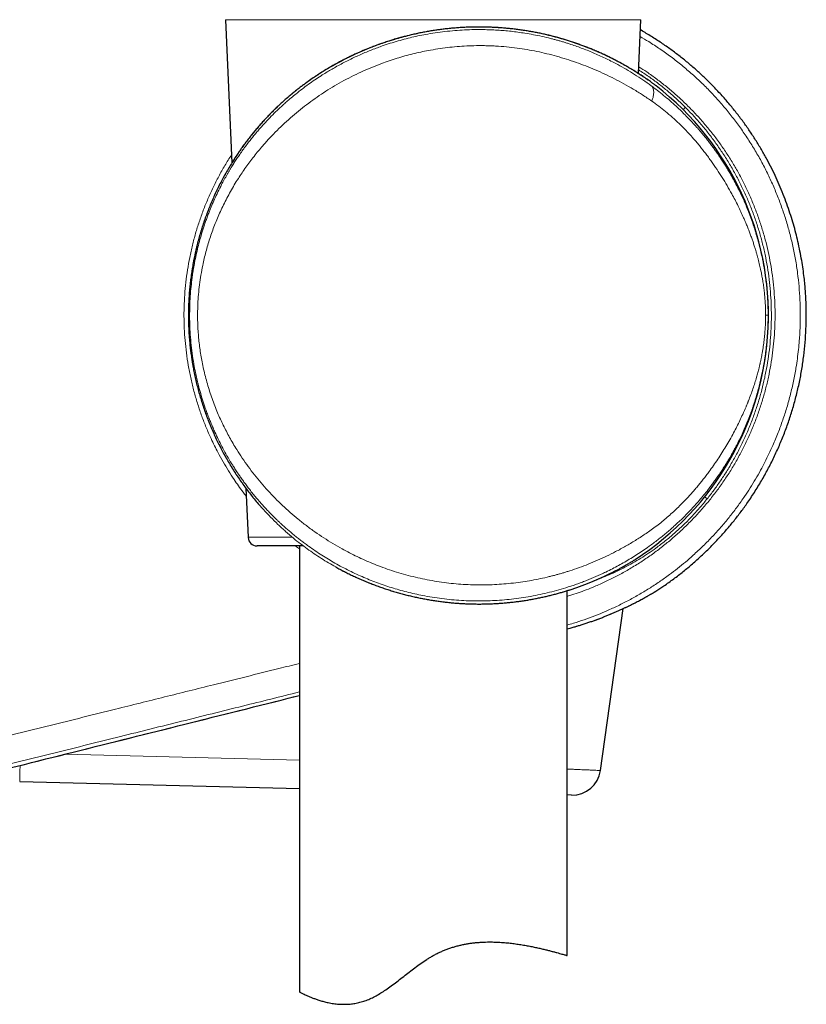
# Model space of a CAD drawing. Header units: millimetres. Extents: x 8 to 830, y 12 to 1725.
# Tile 317 of 329: x 753 to 797, y 1343 to 1398. Entities that reach past the tile are written whole.
import ezdxf

# ---------------------------------------------------------------- set-up
doc = ezdxf.new("R2010")
doc.units = ezdxf.units.MM

msp = doc.modelspace()

# ---------------------------------------------------------------- linework, layer by layer
at = {"color": 7, "linetype": 'Continuous', "lineweight": 30}
for p, q in [((764.902, 1397.946), (765.249, 1389.924)), ((788.026, 1394.929), (788.157, 1397.946)), ((769.405, 1394.402), (769.399, 1394.398)), ((765.335, 1390.061), (765.335, 1390.061)), ((762.817, 1381.387), (762.817, 1381.387)), ((766.04, 1371.692), (766.159, 1368.946)), ((769.246, 1368.467), (766.658, 1368.467)), ((769.029, 1368.467), (769.029, 1343.482)), ((771.071, 1367.284), (771.075, 1367.282)), ((784.029, 1345.518), (784.029, 1365.958)), ((785.9, 1355.883), (787.166, 1364.952)), ((753.364, 1355.273), (769.029, 1354.884)), ((784.276, 1354.505), (784.029, 1354.511))]:
    msp.add_line(p, q, dxfattribs=at)
at = {"color": 8, "linetype": 'Continuous', "lineweight": 0}
for p, q in [((788.157, 1397.946), (764.902, 1397.946)), ((767.014, 1370.507), (767.013, 1370.507)), ((766.159, 1368.946), (768.641, 1368.946)), ((769.029, 1356.47), (755.898, 1356.797))]:
    msp.add_line(p, q, dxfattribs=at)
at = {"color": 7, "linetype": 'Continuous', "lineweight": 30}
for centre, radius, start, end in [((779.029, 1381.387), 16.275, 302.8221, 52.1718), ((766.658, 1368.967), 0.5, 182.4813, 270), ((788.729, 1366.345), 0.5, 301.4731, 302.8446), ((784.316, 1356.105), 1.6, 268.5769, 352.0494)]:
    msp.add_arc(centre, radius, start, end, dxfattribs=at)
at = {"color": 8, "linetype": 'Continuous', "lineweight": 0}
for centre, radius, start, end in [((795.336, 1388.392), 6.594, 135.2389, 136.818), ((795.996, 1376.217), 6.566, 229.5573, 231.1418), ((933.188, 1351.518), 179.864, 178.51863, 178.80371)]:
    msp.add_arc(centre, radius, start, end, dxfattribs=at)
for points, knots in [([(795.287, 1381.387), (795.287, 1381.322), (795.286, 1381.192), (795.283, 1380.997), (795.277, 1380.801), (795.268, 1380.604), (795.257, 1380.406), (795.244, 1380.207), (795.228, 1380.008), (795.203, 1379.741), (795.165, 1379.404), (795.124, 1379.107), (795.093, 1378.911), (795.078, 1378.818), (795.063, 1378.724), (795.047, 1378.631), (795.03, 1378.537), (795.012, 1378.442), (794.979, 1378.267), (794.926, 1378.01), (794.848, 1377.669), (794.76, 1377.319), (794.665, 1376.977), (794.564, 1376.642), (794.487, 1376.403), (794.433, 1376.245), (794.408, 1376.171), (794.382, 1376.096), (794.355, 1376.021), (794.328, 1375.946), (794.3, 1375.87), (794.238, 1375.703), (794.136, 1375.443), (793.989, 1375.089), (793.836, 1374.745), (793.702, 1374.465), (793.594, 1374.246), (793.506, 1374.073), (793.412, 1373.896), (793.317, 1373.721), (793.226, 1373.558), (793.131, 1373.392), (793.027, 1373.216), (792.907, 1373.019), (792.777, 1372.814), (792.645, 1372.611), (792.532, 1372.443), (792.441, 1372.312), (792.368, 1372.208), (792.294, 1372.105), (792.22, 1372.002), (792.145, 1371.9), (792.068, 1371.799), (791.935, 1371.624), (791.744, 1371.383), (791.494, 1371.082), (791.248, 1370.8), (791.034, 1370.567), (790.854, 1370.377), (790.707, 1370.226), (790.561, 1370.079), (790.405, 1369.928), (790.224, 1369.756), (790.02, 1369.568), (789.801, 1369.374), (789.578, 1369.184), (789.349, 1368.996), (789.112, 1368.808), (788.869, 1368.623), (788.594, 1368.421), (788.286, 1368.206), (787.945, 1367.98), (787.603, 1367.766), (787.259, 1367.562), (786.913, 1367.368), (786.56, 1367.181), (786.234, 1367.019), (785.936, 1366.879), (785.675, 1366.762), (785.414, 1366.65), (785.152, 1366.543), (784.889, 1366.441), (784.626, 1366.344), (784.362, 1366.252), (784.013, 1366.137), (783.577, 1366.005), (783.051, 1365.864), (782.522, 1365.742), (781.99, 1365.638), (781.456, 1365.551), (780.922, 1365.482), (780.386, 1365.431), (779.851, 1365.397), (779.315, 1365.381), (778.778, 1365.382), (778.239, 1365.401), (777.697, 1365.438), (777.153, 1365.494), (776.607, 1365.568), (776.091, 1365.655), (775.606, 1365.754), (775.156, 1365.858), (774.719, 1365.972), (774.295, 1366.096), (773.875, 1366.23), (773.46, 1366.375), (773.049, 1366.532), (772.642, 1366.699), (772.235, 1366.88), (771.827, 1367.074), (771.421, 1367.282), (771.032, 1367.495), (770.653, 1367.716), (770.284, 1367.945), (769.908, 1368.192), (769.584, 1368.419), (769.321, 1368.611), (769.119, 1368.765), (768.925, 1368.917), (768.672, 1369.121), (768.359, 1369.385), (768.095, 1369.623), (767.929, 1369.777), (767.863, 1369.839), (767.797, 1369.903), (767.74, 1369.958), (767.679, 1370.017), (767.612, 1370.083), (767.507, 1370.187), (767.372, 1370.325), (767.204, 1370.501), (767.02, 1370.7), (766.822, 1370.923), (766.623, 1371.155), (766.429, 1371.389), (766.252, 1371.613), (766.085, 1371.83), (765.931, 1372.038), (765.788, 1372.238), (765.643, 1372.447), (765.499, 1372.663), (765.361, 1372.876), (765.273, 1373.018), (765.226, 1373.093), (765.213, 1373.115), (765.199, 1373.137), (765.186, 1373.159), (765.173, 1373.181), (765.08, 1373.334), (764.916, 1373.617), (764.692, 1374.03), (764.488, 1374.435), (764.324, 1374.783), (764.195, 1375.075), (764.094, 1375.312), (763.998, 1375.549), (763.901, 1375.8), (763.78, 1376.13), (763.643, 1376.534), (763.501, 1376.998), (763.401, 1377.367), (763.333, 1377.64), (763.291, 1377.817), (763.251, 1377.994), (763.214, 1378.17), (763.178, 1378.344), (763.119, 1378.658), (763.044, 1379.113), (762.969, 1379.709), (762.917, 1380.303), (762.888, 1380.894), (762.881, 1381.469), (762.894, 1382.032), (762.926, 1382.584), (762.966, 1383.015), (763.002, 1383.325), (763.027, 1383.512), (763.053, 1383.7), (763.082, 1383.889), (763.113, 1384.077), (763.147, 1384.265), (763.198, 1384.532), (763.271, 1384.878), (763.374, 1385.305), (763.491, 1385.738), (763.601, 1386.105), (763.699, 1386.405), (763.778, 1386.638), (763.863, 1386.872), (763.948, 1387.099), (764.032, 1387.311), (764.14, 1387.574), (764.282, 1387.901), (764.469, 1388.302), (764.652, 1388.666), (764.825, 1388.991), (764.941, 1389.199), (765.02, 1389.336), (765.058, 1389.4), (765.096, 1389.465), (765.134, 1389.53), (765.174, 1389.595), (765.213, 1389.66), (765.284, 1389.775), (765.389, 1389.943), (765.536, 1390.168), (765.697, 1390.407), (765.872, 1390.655), (766.051, 1390.899), (766.227, 1391.13), (766.397, 1391.345), (766.567, 1391.553), (766.742, 1391.76), (766.928, 1391.972), (767.165, 1392.233), (767.451, 1392.533), (767.779, 1392.858), (768.066, 1393.126), (768.311, 1393.345), (768.467, 1393.48), (768.57, 1393.567), (768.623, 1393.611), (768.675, 1393.654), (768.726, 1393.697), (768.778, 1393.739), (768.929, 1393.862), (769.182, 1394.06), (769.538, 1394.324), (769.892, 1394.571), (770.22, 1394.788), (770.519, 1394.976), (770.79, 1395.139), (771.072, 1395.301), (771.369, 1395.464), (771.682, 1395.626), (771.996, 1395.782), (772.311, 1395.929), (772.625, 1396.067), (772.938, 1396.198), (773.25, 1396.32), (773.605, 1396.451), (774.004, 1396.588), (774.449, 1396.725), (774.894, 1396.85), (775.338, 1396.96), (775.781, 1397.058), (776.259, 1397.149), (776.774, 1397.231), (777.324, 1397.3), (777.874, 1397.35), (778.421, 1397.381), (778.913, 1397.393), (779.35, 1397.391), (779.734, 1397.381), (780.119, 1397.361), (780.505, 1397.333), (780.891, 1397.295), (781.278, 1397.247), (781.697, 1397.186), (782.147, 1397.108), (782.629, 1397.009), (783.012, 1396.919), (783.298, 1396.845), (783.488, 1396.793), (783.677, 1396.739), (783.867, 1396.683), (784.057, 1396.624), (784.294, 1396.547), (784.578, 1396.449), (784.909, 1396.328), (785.241, 1396.198), (785.573, 1396.059), (785.905, 1395.911), (786.237, 1395.755), (786.559, 1395.594), (786.927, 1395.4), (787.342, 1395.167), (787.81, 1394.883), (788.278, 1394.577), (788.583, 1394.359), (788.737, 1394.248)], [0, 0, 0, 0, 0.002124, 0.00426, 0.006409, 0.008572, 0.010753, 0.012952, 0.015172, 0.017413, 0.021942, 0.026644, 0.027725, 0.028815, 0.029915, 0.031024, 0.032143, 0.033271, 0.03441, 0.038443, 0.042658, 0.047059, 0.051648, 0.055844, 0.06019, 0.061186, 0.06219, 0.063201, 0.064221, 0.065247, 0.066282, 0.067324, 0.072145, 0.07716, 0.082369, 0.087059, 0.089561, 0.092159, 0.094854, 0.097645, 0.100191, 0.10247, 0.105393, 0.108523, 0.11186, 0.115323, 0.118408, 0.120139, 0.12187, 0.123602, 0.125333, 0.127065, 0.128796, 0.130528, 0.13608, 0.14139, 0.146459, 0.151287, 0.154199, 0.157015, 0.159737, 0.162505, 0.165699, 0.169659, 0.173494, 0.177204, 0.181085, 0.184971, 0.188856, 0.192741, 0.197915, 0.203006, 0.208016, 0.212944, 0.217791, 0.222559, 0.227541, 0.230993, 0.234413, 0.237802, 0.24116, 0.244487, 0.247784, 0.251052, 0.25429, 0.26061, 0.266863, 0.273054, 0.279185, 0.285261, 0.291287, 0.297265, 0.3032, 0.309097, 0.314978, 0.320887, 0.326826, 0.332797, 0.338807, 0.34486, 0.349939, 0.355053, 0.360015, 0.364781, 0.369625, 0.374549, 0.379352, 0.384232, 0.389189, 0.394225, 0.399341, 0.404514, 0.409206, 0.414163, 0.419261, 0.424503, 0.427659, 0.430411, 0.433219, 0.436112, 0.441575, 0.447317, 0.448357, 0.449405, 0.450462, 0.451527, 0.452148, 0.453403, 0.454778, 0.457268, 0.460078, 0.463207, 0.466655, 0.470423, 0.473807, 0.477193, 0.480334, 0.483321, 0.486154, 0.488832, 0.492131, 0.49516, 0.497602, 0.497907, 0.498208, 0.498505, 0.498798, 0.499089, 0.499375, 0.50498, 0.510371, 0.515547, 0.520509, 0.523519, 0.526444, 0.529286, 0.532196, 0.535597, 0.541158, 0.546589, 0.551889, 0.553937, 0.555964, 0.557972, 0.559961, 0.56193, 0.56388, 0.57055, 0.577143, 0.583667, 0.590127, 0.596528, 0.602514, 0.608557, 0.614663, 0.616733, 0.618812, 0.620899, 0.622994, 0.625097, 0.627208, 0.629328, 0.634084, 0.638961, 0.64396, 0.649082, 0.651815, 0.654583, 0.657386, 0.660223, 0.662809, 0.665114, 0.669909, 0.67495, 0.680238, 0.683864, 0.687597, 0.688449, 0.689308, 0.690171, 0.69104, 0.691915, 0.692795, 0.69368, 0.696554, 0.699653, 0.702975, 0.706522, 0.710172, 0.713469, 0.716578, 0.719687, 0.722796, 0.725995, 0.729462, 0.735035, 0.740352, 0.745413, 0.748613, 0.751702, 0.752493, 0.753276, 0.754052, 0.754819, 0.75558, 0.756332, 0.761531, 0.76659, 0.771508, 0.776287, 0.779944, 0.783516, 0.787003, 0.790944, 0.794925, 0.798851, 0.802723, 0.806541, 0.810305, 0.814017, 0.817677, 0.822854, 0.827974, 0.833039, 0.838052, 0.843014, 0.847927, 0.854016, 0.86007, 0.866096, 0.872096, 0.878076, 0.88228, 0.886511, 0.890771, 0.895062, 0.899386, 0.903744, 0.908139, 0.913639, 0.919222, 0.924891, 0.927142, 0.929408, 0.931687, 0.93398, 0.936288, 0.938611, 0.942696, 0.946845, 0.951057, 0.955335, 0.959678, 0.964086, 0.968562, 0.972697, 0.979239, 0.98597, 0.99289, 1, 1, 1, 1]), ([(784.029, 1364.03), (784.149, 1364.064), (784.473, 1364.157), (784.992, 1364.33), (785.586, 1364.548), (786.191, 1364.796), (786.804, 1365.075), (787.424, 1365.385), (788.03, 1365.719), (788.622, 1366.075), (789.199, 1366.452), (789.729, 1366.829), (790.215, 1367.2), (790.658, 1367.561), (791.14, 1367.98), (791.655, 1368.463), (792.106, 1368.923), (792.456, 1369.303), (792.779, 1369.67), (793.156, 1370.125), (793.576, 1370.673), (793.953, 1371.205), (794.288, 1371.716), (794.587, 1372.205), (794.861, 1372.687), (795.111, 1373.16), (795.339, 1373.623), (795.537, 1374.054), (795.707, 1374.45), (795.898, 1374.923), (796.115, 1375.514), (796.345, 1376.23), (796.546, 1376.958), (796.716, 1377.697), (796.841, 1378.363), (796.929, 1378.952), (796.991, 1379.462), (797.035, 1379.931), (797.064, 1380.36), (797.088, 1380.868), (797.097, 1381.499), (797.077, 1382.251), (797.026, 1383.001), (796.944, 1383.753), (796.828, 1384.505), (796.68, 1385.256), (796.501, 1386), (796.291, 1386.731), (796.053, 1387.448), (795.787, 1388.15), (795.492, 1388.841), (795.167, 1389.522), (794.812, 1390.193), (794.426, 1390.852), (794.012, 1391.494), (793.574, 1392.115), (793.113, 1392.713), (792.631, 1393.289), (792.125, 1393.845), (791.594, 1394.382), (791.037, 1394.899), (790.455, 1395.394), (789.853, 1395.865), (789.235, 1396.306), (788.657, 1396.688), (788.279, 1396.91), (788.116, 1397.005)], [0, 0, 0, 0, 0.008918, 0.023965, 0.039016, 0.054063, 0.070535, 0.087012, 0.103484, 0.119857, 0.136236, 0.152608, 0.166179, 0.179753, 0.193324, 0.211662, 0.229999, 0.239222, 0.248445, 0.264826, 0.281212, 0.297593, 0.311173, 0.324757, 0.338337, 0.350573, 0.362811, 0.375047, 0.384279, 0.393511, 0.411262, 0.429013, 0.446975, 0.464945, 0.482908, 0.495075, 0.507246, 0.519413, 0.528594, 0.537774, 0.555568, 0.573377, 0.591186, 0.608979, 0.627093, 0.645224, 0.663355, 0.68147, 0.699243, 0.717032, 0.734821, 0.752594, 0.770687, 0.788795, 0.806904, 0.824997, 0.842802, 0.860623, 0.878443, 0.896248, 0.91437, 0.932509, 0.950648, 0.96877, 0.986557, 1, 1, 1, 1]), ([(788.773, 1393.386), (788.603, 1393.501), (788.267, 1393.729), (787.745, 1394.051), (787.217, 1394.353), (786.684, 1394.635), (786.149, 1394.896), (785.613, 1395.136), (785.077, 1395.355), (784.539, 1395.555), (783.995, 1395.737), (783.447, 1395.9), (782.894, 1396.044), (782.341, 1396.168), (781.789, 1396.273), (781.219, 1396.36), (780.632, 1396.428), (780.175, 1396.462), (779.868, 1396.478), (779.711, 1396.484), (779.553, 1396.489), (779.396, 1396.492), (779.24, 1396.493), (778.955, 1396.493), (778.541, 1396.483), (778, 1396.451), (777.459, 1396.401), (776.92, 1396.332), (776.413, 1396.249), (775.937, 1396.157), (775.493, 1396.057), (775.05, 1395.944), (774.61, 1395.818), (774.171, 1395.679), (773.691, 1395.512), (773.172, 1395.312), (772.616, 1395.075), (772.067, 1394.816), (771.53, 1394.537), (771.01, 1394.243), (770.509, 1393.935), (770.023, 1393.612), (769.549, 1393.272), (769.086, 1392.914), (768.635, 1392.539), (768.197, 1392.148), (767.776, 1391.743), (767.369, 1391.322), (767.021, 1390.936), (766.729, 1390.591), (766.489, 1390.292), (766.257, 1389.989), (766.033, 1389.681), (765.818, 1389.37), (765.602, 1389.04), (765.386, 1388.691), (765.174, 1388.324), (764.973, 1387.955), (764.784, 1387.583), (764.607, 1387.208), (764.439, 1386.825), (764.284, 1386.442), (764.142, 1386.059), (764.014, 1385.685), (763.898, 1385.311), (763.793, 1384.936), (763.699, 1384.561), (763.604, 1384.131), (763.513, 1383.645), (763.434, 1383.103), (763.377, 1382.561), (763.341, 1382.019), (763.328, 1381.529), (763.331, 1381.09), (763.345, 1380.704), (763.37, 1380.317), (763.405, 1379.93), (763.452, 1379.543), (763.51, 1379.157), (763.581, 1378.762), (763.665, 1378.358), (763.764, 1377.947), (763.876, 1377.537), (764.001, 1377.127), (764.14, 1376.717), (764.291, 1376.315), (764.446, 1375.933), (764.604, 1375.573), (764.767, 1375.227), (764.94, 1374.883), (765.123, 1374.541), (765.317, 1374.201), (765.552, 1373.813), (765.832, 1373.38), (766.164, 1372.907), (766.516, 1372.444), (766.887, 1371.992), (767.273, 1371.555), (767.672, 1371.135), (768.083, 1370.732), (768.51, 1370.343), (768.957, 1369.964), (769.421, 1369.598), (769.902, 1369.246), (770.396, 1368.912), (770.902, 1368.596), (771.386, 1368.317), (771.842, 1368.074), (772.267, 1367.863), (772.697, 1367.665), (773.131, 1367.48), (773.594, 1367.298), (774.086, 1367.123), (774.607, 1366.957), (775.132, 1366.808), (775.66, 1366.678), (776.193, 1366.566), (776.729, 1366.472), (777.269, 1366.396), (777.809, 1366.339), (778.35, 1366.301), (778.888, 1366.281), (779.424, 1366.28), (779.956, 1366.296), (780.488, 1366.33), (781.02, 1366.382), (781.539, 1366.45), (782.045, 1366.533), (782.537, 1366.63), (782.928, 1366.719), (783.218, 1366.792), (783.41, 1366.842), (783.602, 1366.895), (783.793, 1366.951), (783.984, 1367.008), (784.288, 1367.104), (784.702, 1367.246), (785.222, 1367.443), (785.737, 1367.658), (786.247, 1367.891), (786.676, 1368.105), (787.028, 1368.292), (787.306, 1368.447), (787.581, 1368.607), (787.854, 1368.773), (788.125, 1368.945), (788.393, 1369.123), (788.676, 1369.318), (788.971, 1369.531), (789.274, 1369.766), (789.566, 1370.006), (789.85, 1370.254), (790.127, 1370.51), (790.397, 1370.772), (790.629, 1371.01), (790.827, 1371.221), (790.996, 1371.408), (791.165, 1371.599), (791.332, 1371.795), (791.497, 1371.996), (791.661, 1372.202), (791.824, 1372.412), (792.015, 1372.668), (792.232, 1372.97), (792.471, 1373.32), (792.703, 1373.677), (792.927, 1374.041), (793.146, 1374.417), (793.35, 1374.787), (793.538, 1375.147), (793.707, 1375.488), (793.879, 1375.858), (794, 1376.134), (794.077, 1376.317), (794.1, 1376.373), (794.123, 1376.429), (794.145, 1376.484), (794.167, 1376.54), (794.227, 1376.69), (794.319, 1376.933), (794.437, 1377.267), (794.544, 1377.591), (794.635, 1377.894), (794.714, 1378.176), (794.766, 1378.376), (794.798, 1378.509), (794.814, 1378.575), (794.829, 1378.641), (794.844, 1378.707), (794.859, 1378.772), (794.881, 1378.876), (794.911, 1379.018), (794.946, 1379.199), (794.977, 1379.378), (795.006, 1379.554), (795.032, 1379.729), (795.054, 1379.9), (795.081, 1380.124), (795.108, 1380.401), (795.131, 1380.732), (795.145, 1381.061), (795.147, 1381.279), (795.148, 1381.387)], [0, 0, 0, 0, 0.008133, 0.016106, 0.023924, 0.03159, 0.039109, 0.046356, 0.053472, 0.060461, 0.067331, 0.074207, 0.080972, 0.087632, 0.094194, 0.100666, 0.10769, 0.114625, 0.116429, 0.118227, 0.12002, 0.121809, 0.123593, 0.125373, 0.131528, 0.137668, 0.143801, 0.149935, 0.156078, 0.16121, 0.166359, 0.171527, 0.176721, 0.181945, 0.187201, 0.194087, 0.201014, 0.207991, 0.215027, 0.222009, 0.228801, 0.23563, 0.2425, 0.249418, 0.256399, 0.263378, 0.27036, 0.277353, 0.284415, 0.289048, 0.293656, 0.298241, 0.302805, 0.30735, 0.311879, 0.317012, 0.322084, 0.327098, 0.332057, 0.336965, 0.341825, 0.346903, 0.351575, 0.356188, 0.360746, 0.365253, 0.369714, 0.374134, 0.380432, 0.38666, 0.392834, 0.398971, 0.405087, 0.409453, 0.413824, 0.418206, 0.422605, 0.427027, 0.431479, 0.435965, 0.440784, 0.445651, 0.450573, 0.455556, 0.460606, 0.465729, 0.470662, 0.47515, 0.479681, 0.484259, 0.488886, 0.493565, 0.498299, 0.505187, 0.512122, 0.51911, 0.526157, 0.533209, 0.540092, 0.546972, 0.553855, 0.560746, 0.567822, 0.57485, 0.581836, 0.588788, 0.595783, 0.60129, 0.606761, 0.6122, 0.617612, 0.622999, 0.629246, 0.635456, 0.641636, 0.647793, 0.653934, 0.660097, 0.666241, 0.672376, 0.67851, 0.684649, 0.690699, 0.696774, 0.70288, 0.709026, 0.715218, 0.721046, 0.726925, 0.73286, 0.735209, 0.737568, 0.739937, 0.742316, 0.744706, 0.747107, 0.753812, 0.760603, 0.767484, 0.774462, 0.781542, 0.785562, 0.789617, 0.793707, 0.797832, 0.801995, 0.806195, 0.810433, 0.81553, 0.820614, 0.825687, 0.830659, 0.835727, 0.840913, 0.845872, 0.849258, 0.852691, 0.856169, 0.859694, 0.863265, 0.866883, 0.870548, 0.874261, 0.880107, 0.885998, 0.891933, 0.897914, 0.903941, 0.910224, 0.915728, 0.921078, 0.926274, 0.932897, 0.933745, 0.934588, 0.935426, 0.93626, 0.93709, 0.937915, 0.943016, 0.947891, 0.952541, 0.956969, 0.960684, 0.964231, 0.965133, 0.966023, 0.966902, 0.96777, 0.968627, 0.969472, 0.971854, 0.974173, 0.976429, 0.978624, 0.980761, 0.982841, 0.984868, 0.988793, 0.992607, 0.996335, 1, 1, 1, 1]), ([(788.042, 1395.309), (788.193, 1395.212), (788.535, 1394.993), (789.051, 1394.621), (789.591, 1394.202), (790.113, 1393.759), (790.62, 1393.292), (791.11, 1392.8), (791.582, 1392.284), (792.033, 1391.748), (792.457, 1391.199), (792.854, 1390.636), (793.226, 1390.062), (793.573, 1389.472), (793.898, 1388.865), (794.199, 1388.239), (794.475, 1387.597), (794.723, 1386.944), (794.943, 1386.285), (795.133, 1385.622), (795.295, 1384.956), (795.429, 1384.284), (795.536, 1383.602), (795.614, 1382.911), (795.663, 1382.212), (795.682, 1381.512), (795.672, 1380.817), (795.633, 1380.129), (795.566, 1379.447), (795.471, 1378.766), (795.346, 1378.086), (795.192, 1377.404), (795.007, 1376.727), (794.792, 1376.055), (794.55, 1375.397), (794.284, 1374.756), (793.994, 1374.132), (793.676, 1373.518), (793.332, 1372.915), (792.959, 1372.321), (792.558, 1371.74), (792.13, 1371.175), (791.683, 1370.633), (791.218, 1370.117), (790.738, 1369.626), (790.235, 1369.153), (789.711, 1368.699), (789.163, 1368.263), (788.594, 1367.849), (788.004, 1367.458), (787.405, 1367.096), (786.797, 1366.764), (786.185, 1366.461), (785.62, 1366.21), (785.106, 1366.003), (784.646, 1365.836), (784.287, 1365.713), (784.08, 1365.652), (784.029, 1365.637)], [0, 0, 0, 0, 0.014315, 0.032548, 0.050797, 0.069045, 0.087278, 0.105903, 0.124544, 0.143186, 0.161811, 0.180005, 0.198215, 0.216425, 0.234619, 0.253207, 0.271812, 0.290417, 0.309005, 0.327217, 0.345445, 0.363672, 0.381883, 0.400492, 0.419118, 0.437744, 0.456353, 0.474548, 0.49275, 0.510945, 0.529433, 0.547921, 0.566681, 0.585441, 0.604288, 0.622587, 0.640895, 0.659195, 0.67779, 0.696384, 0.715253, 0.734121, 0.753079, 0.771381, 0.78969, 0.807992, 0.826584, 0.845177, 0.864037, 0.882898, 0.901845, 0.920078, 0.938318, 0.95655, 0.969623, 0.982698, 0.995771, 1, 1, 1, 1]), ([(788.035, 1395.132), (788.035, 1395.132), (788.231, 1395.015), (788.605, 1394.758), (789.152, 1394.362), (789.675, 1393.94), (790.177, 1393.502), (790.495, 1393.191), (790.654, 1393.035)], [0, 0, 0, 0, 0.000764, 0.203111, 0.405352, 0.603533, 0.801814, 1, 1, 1, 1]), ([(769.399, 1394.398), (769.315, 1394.336), (769.145, 1394.212), (768.889, 1394.013), (768.653, 1393.823), (768.437, 1393.642), (768.243, 1393.474), (768.049, 1393.3), (767.806, 1393.075), (767.515, 1392.792), (767.179, 1392.445), (766.85, 1392.084), (766.528, 1391.707), (766.213, 1391.315), (765.908, 1390.91), (765.613, 1390.492), (765.428, 1390.205), (765.335, 1390.061)], [0, 0, 0, 0, 0.057889, 0.115808, 0.173701, 0.217787, 0.261875, 0.306135, 0.350396, 0.429697, 0.509502, 0.589309, 0.670561, 0.751815, 0.834422, 0.917032, 1, 1, 1, 1]), ([(788.773, 1393.386), (788.79, 1393.431), (788.825, 1393.523), (788.859, 1393.657), (788.88, 1393.787), (788.883, 1393.908), (788.87, 1394.018), (788.84, 1394.112), (788.797, 1394.191), (788.757, 1394.229), (788.737, 1394.248)], [0, 0, 0, 0, 0.120941, 0.245295, 0.372034, 0.5, 0.627966, 0.754705, 0.879059, 1, 1, 1, 1]), ([(788.737, 1394.248), (788.854, 1394.161), (789.093, 1393.983), (789.443, 1393.703), (789.794, 1393.407), (790.124, 1393.112), (790.409, 1392.844), (790.652, 1392.604), (790.875, 1392.376), (791.046, 1392.194), (791.165, 1392.063), (791.232, 1391.988), (791.296, 1391.916), (791.352, 1391.853), (791.4, 1391.798), (791.445, 1391.746), (791.492, 1391.691), (791.568, 1391.602), (791.676, 1391.472), (791.818, 1391.297), (791.97, 1391.103), (792.119, 1390.908), (792.263, 1390.713), (792.399, 1390.522), (792.533, 1390.329), (792.672, 1390.121), (792.811, 1389.906), (792.948, 1389.688), (793.056, 1389.508), (793.141, 1389.363), (793.191, 1389.277), (793.221, 1389.223), (793.235, 1389.2), (793.248, 1389.176), (793.261, 1389.154), (793.273, 1389.131), (793.285, 1389.11), (793.359, 1388.978), (793.487, 1388.739), (793.661, 1388.395), (793.794, 1388.117), (793.89, 1387.905), (793.956, 1387.756), (794.021, 1387.607), (794.088, 1387.448), (794.173, 1387.237), (794.273, 1386.978), (794.381, 1386.683), (794.49, 1386.364), (794.566, 1386.126), (794.614, 1385.968), (794.628, 1385.92), (794.642, 1385.872), (794.656, 1385.825), (794.67, 1385.777), (794.716, 1385.616), (794.79, 1385.341), (794.884, 1384.953), (794.95, 1384.652), (794.992, 1384.439), (795.016, 1384.314), (795.039, 1384.189), (795.06, 1384.065), (795.081, 1383.942), (795.1, 1383.82), (795.131, 1383.614), (795.17, 1383.323), (795.212, 1382.947), (795.245, 1382.566), (795.269, 1382.177), (795.284, 1381.782), (795.286, 1381.518), (795.287, 1381.387)], [0, 0, 0, 0, 0.028756, 0.05865, 0.089696, 0.12182, 0.149414, 0.170787, 0.193123, 0.216426, 0.223477, 0.230611, 0.23783, 0.24392, 0.248571, 0.253452, 0.258561, 0.2639, 0.278523, 0.294631, 0.312225, 0.331305, 0.34734, 0.36433, 0.381623, 0.39792, 0.418101, 0.436512, 0.453151, 0.463162, 0.472401, 0.474369, 0.476298, 0.478188, 0.480039, 0.481852, 0.483625, 0.48536, 0.513979, 0.54114, 0.566846, 0.578459, 0.58975, 0.600717, 0.612047, 0.625553, 0.64748, 0.668678, 0.689152, 0.715077, 0.718379, 0.721661, 0.724921, 0.72816, 0.731378, 0.734574, 0.761045, 0.786501, 0.810965, 0.818984, 0.826895, 0.834698, 0.842396, 0.849988, 0.857476, 0.864862, 0.887831, 0.910129, 0.931808, 0.954823, 0.977527, 1, 1, 1, 1]), ([(795.148, 1381.387), (795.148, 1381.453), (795.147, 1381.584), (795.142, 1381.781), (795.134, 1381.978), (795.122, 1382.177), (795.105, 1382.407), (795.079, 1382.67), (795.044, 1382.967), (795.008, 1383.207), (794.979, 1383.389), (794.957, 1383.513), (794.935, 1383.634), (794.911, 1383.758), (794.872, 1383.948), (794.814, 1384.208), (794.755, 1384.448), (794.713, 1384.607), (794.692, 1384.683), (794.671, 1384.759), (794.649, 1384.836), (794.627, 1384.914), (794.604, 1384.992), (794.567, 1385.114), (794.514, 1385.282), (794.444, 1385.496), (794.369, 1385.714), (794.288, 1385.937), (794.201, 1386.165), (794.108, 1386.398), (794.013, 1386.626), (793.901, 1386.886), (793.768, 1387.178), (793.608, 1387.511), (793.437, 1387.848), (793.234, 1388.23), (792.995, 1388.651), (792.718, 1389.107), (792.426, 1389.559), (792.168, 1389.933), (791.949, 1390.234), (791.78, 1390.458), (791.61, 1390.677), (791.434, 1390.895), (791.247, 1391.119), (790.996, 1391.407), (790.684, 1391.746), (790.31, 1392.122), (789.932, 1392.474), (789.551, 1392.802), (789.167, 1393.107), (788.903, 1393.294), (788.773, 1393.386)], [0, 0, 0, 0, 0.011781, 0.023644, 0.03562, 0.047737, 0.060023, 0.078203, 0.0971, 0.116781, 0.12532, 0.13336, 0.141588, 0.150008, 0.158621, 0.181018, 0.204676, 0.210163, 0.215715, 0.221333, 0.227017, 0.232767, 0.238583, 0.244465, 0.260235, 0.276555, 0.293428, 0.310856, 0.328842, 0.347389, 0.366497, 0.383706, 0.410655, 0.438233, 0.466446, 0.495293, 0.535162, 0.574815, 0.614259, 0.65475, 0.675699, 0.696335, 0.716659, 0.736673, 0.757886, 0.780503, 0.819951, 0.858219, 0.895329, 0.931309, 0.966189, 1, 1, 1, 1]), ([(790.654, 1393.035), (790.812, 1392.873), (791.129, 1392.548), (791.579, 1392.035), (792.012, 1391.501), (792.423, 1390.948), (792.815, 1390.371), (793.184, 1389.776), (793.529, 1389.162), (793.845, 1388.539), (794.132, 1387.91), (794.389, 1387.277), (794.621, 1386.631), (794.827, 1385.971), (795.007, 1385.297), (795.158, 1384.613), (795.282, 1383.918), (795.374, 1383.226), (795.436, 1382.538), (795.47, 1381.857), (795.476, 1381.171), (795.452, 1380.483), (795.4, 1379.789), (795.317, 1379.094), (795.205, 1378.4), (795.064, 1377.716), (794.896, 1377.046), (794.702, 1376.389), (794.482, 1375.741), (794.233, 1375.099), (793.956, 1374.464), (793.65, 1373.838), (793.317, 1373.223), (792.972, 1372.644), (792.616, 1372.101), (792.258, 1371.593), (792.004, 1371.267), (791.877, 1371.104)], [0, 0, 0, 0, 0.02833, 0.056781, 0.085233, 0.114092, 0.14295, 0.172227, 0.201503, 0.230914, 0.259323, 0.287744, 0.316153, 0.345017, 0.373882, 0.403167, 0.432452, 0.461873, 0.490209, 0.518557, 0.546892, 0.575681, 0.604469, 0.633676, 0.662882, 0.692223, 0.720675, 0.749151, 0.777628, 0.80608, 0.835075, 0.864083, 0.893078, 0.922392, 0.948259, 0.974134, 1, 1, 1, 1]), ([(766.059, 1371.245), (765.997, 1371.322), (765.845, 1371.513), (765.618, 1371.829), (765.342, 1372.226), (765.053, 1372.674), (764.754, 1373.175), (764.495, 1373.644), (764.273, 1374.079), (764.049, 1374.549), (763.808, 1375.1), (763.561, 1375.736), (763.34, 1376.386), (763.144, 1377.048), (762.975, 1377.724), (762.834, 1378.41), (762.721, 1379.105), (762.64, 1379.798), (762.588, 1380.486), (762.564, 1381.169), (762.569, 1381.856), (762.603, 1382.545), (762.667, 1383.239), (762.76, 1383.933), (762.883, 1384.627), (763.034, 1385.307), (763.212, 1385.974), (763.415, 1386.625), (763.646, 1387.272), (763.905, 1387.911), (764.194, 1388.545), (764.51, 1389.168), (764.853, 1389.783), (765.104, 1390.179), (765.23, 1390.378)], [0, 0, 0, 0, 0.014605, 0.035862, 0.057119, 0.085659, 0.114208, 0.142747, 0.164307, 0.185867, 0.219161, 0.252599, 0.286037, 0.319955, 0.353873, 0.388282, 0.422692, 0.45726, 0.490553, 0.523991, 0.557429, 0.591347, 0.625266, 0.659676, 0.694087, 0.728655, 0.761947, 0.795383, 0.828818, 0.862733, 0.896647, 0.93105, 0.965454, 1, 1, 1, 1]), ([(765.335, 1390.061), (765.217, 1389.871), (764.982, 1389.49), (764.659, 1388.899), (764.358, 1388.295), (764.081, 1387.672), (763.828, 1387.034), (763.601, 1386.38), (763.401, 1385.714), (763.237, 1385.071), (763.106, 1384.452), (763.002, 1383.854), (762.92, 1383.247), (762.861, 1382.63), (762.824, 1382.01), (762.819, 1381.595), (762.817, 1381.387)], [0, 0, 0, 0, 0.0733168, 0.1467595, 0.2205847, 0.2945386, 0.3699673, 0.4455331, 0.5215158, 0.5976388, 0.6632412, 0.7288436, 0.796434, 0.8640243, 0.9320121, 1, 1, 1, 1]), ([(762.817, 1381.387), (762.818, 1381.222), (762.821, 1380.893), (762.848, 1380.34), (762.897, 1379.728), (762.981, 1379.059), (763.092, 1378.39), (763.232, 1377.723), (763.402, 1377.058), (763.6, 1376.398), (763.827, 1375.743), (764.08, 1375.104), (764.358, 1374.482), (764.658, 1373.878), (764.984, 1373.284), (765.337, 1372.701), (765.717, 1372.13), (766.123, 1371.573), (766.553, 1371.028), (766.86, 1370.681), (767.013, 1370.507)], [0, 0, 0, 0, 0.041441, 0.082882, 0.1391856, 0.1958122, 0.2524388, 0.3097507, 0.3670626, 0.4250737, 0.4830848, 0.5414387, 0.5977427, 0.6543697, 0.7109967, 0.7683092, 0.8256217, 0.8833978, 0.9416989, 1, 1, 1, 1]), ([(795.287, 1381.387), (795.285, 1381.387), (795.28, 1381.387), (795.253, 1381.387), (795.211, 1381.387), (795.169, 1381.387), (795.148, 1381.387)], [0, 0, 0, 0, 0.249654, 0.5, 0.750346, 1, 1, 1, 1]), ([(791.877, 1371.104), (791.736, 1370.932), (791.454, 1370.587), (791.004, 1370.095), (790.535, 1369.623), (790.044, 1369.172), (789.533, 1368.743), (789.045, 1368.371), (788.585, 1368.049), (788.157, 1367.772), (787.719, 1367.511), (787.278, 1367.27), (786.833, 1367.047), (786.385, 1366.845), (786.016, 1366.692), (785.795, 1366.614), (785.728, 1366.59)], [0, 0, 0, 0, 0.086218, 0.172476, 0.258692, 0.344923, 0.431198, 0.517426, 0.583393, 0.649404, 0.715412, 0.781376, 0.844968, 0.908674, 0.97242, 1, 1, 1, 1]), ([(767.013, 1370.507), (767.146, 1370.364), (767.411, 1370.078), (767.829, 1369.666), (768.261, 1369.268), (768.682, 1368.91), (769.086, 1368.588), (769.47, 1368.3), (769.863, 1368.025), (770.262, 1367.762), (770.667, 1367.513), (770.936, 1367.36), (771.071, 1367.284)], [0, 0, 0, 0, 0.110008, 0.220012, 0.331039, 0.442061, 0.533925, 0.625837, 0.717689, 0.811775, 0.905929, 1, 1, 1, 1]), ([(769.029, 1368.297), (768.954, 1368.352), (768.879, 1368.407), (768.806, 1368.467), (768.806, 1368.467)], [0, 0, 0, 0, 0.988427, 1, 1, 1, 1]), ([(771.071, 1367.284), (771.219, 1367.203), (771.517, 1367.042), (771.94, 1366.833), (772.331, 1366.653), (772.688, 1366.498), (773.052, 1366.351), (773.423, 1366.21), (773.801, 1366.078), (774.185, 1365.953), (774.576, 1365.838), (774.974, 1365.73), (775.378, 1365.632), (775.789, 1365.543), (776.203, 1365.464), (776.622, 1365.395), (777.043, 1365.337), (777.467, 1365.29), (777.892, 1365.253), (778.333, 1365.226), (778.788, 1365.211), (779.256, 1365.209), (779.723, 1365.22), (780.187, 1365.244), (780.647, 1365.28), (781.101, 1365.329), (781.55, 1365.389), (781.986, 1365.46), (782.41, 1365.541), (782.82, 1365.63), (783.22, 1365.727), (783.609, 1365.832), (783.988, 1365.943), (784.353, 1366.061), (784.706, 1366.183), (785.026, 1366.301), (785.315, 1366.415), (785.575, 1366.523), (785.824, 1366.631), (786.062, 1366.739), (786.287, 1366.846), (786.499, 1366.95), (786.656, 1367.029), (786.737, 1367.072), (786.757, 1367.082)], [0, 0, 0, 0, 0.029274, 0.058604, 0.080221, 0.101839, 0.123561, 0.145284, 0.167152, 0.189019, 0.211015, 0.233011, 0.25538, 0.277749, 0.300273, 0.322796, 0.345526, 0.368256, 0.391158, 0.414061, 0.439499, 0.465095, 0.490752, 0.516713, 0.542734, 0.56906, 0.595446, 0.621991, 0.647955, 0.674054, 0.700203, 0.726604, 0.753055, 0.779758, 0.806511, 0.833395, 0.855967, 0.878538, 0.901228, 0.923917, 0.946761, 0.969605, 0.992584, 1, 1, 1, 1]), ([(784.029, 1363.816), (784.082, 1363.829), (784.257, 1363.876), (784.545, 1363.96), (784.915, 1364.073), (785.294, 1364.198), (785.627, 1364.316), (785.9, 1364.418), (786.118, 1364.503), (786.33, 1364.588), (786.582, 1364.692), (786.867, 1364.815), (787.147, 1364.942), (787.383, 1365.054), (787.572, 1365.145), (787.744, 1365.231), (787.899, 1365.31), (788.046, 1365.387), (788.203, 1365.47), (788.365, 1365.558), (788.528, 1365.649), (788.672, 1365.731), (788.786, 1365.797), (788.871, 1365.847), (788.931, 1365.883), (788.971, 1365.907), (788.996, 1365.922), (788.999, 1365.924), (789, 1365.925)], [0, 0, 0, 0, 0.0175261, 0.0587696, 0.1001228, 0.1492633, 0.1985218, 0.2283398, 0.2581578, 0.2880794, 0.3180011, 0.3683119, 0.4187496, 0.4546312, 0.4905611, 0.5222332, 0.5539052, 0.5857226, 0.6175399, 0.6634239, 0.7094318, 0.7584868, 0.8077103, 0.8484472, 0.889289, 0.9260665, 0.962925, 1, 1, 1, 1]), ([(769.029, 1361.88), (768.645, 1361.785), (767.043, 1361.386), (764.526, 1360.76), (761.478, 1360.002), (758.426, 1359.242), (755.063, 1358.405), (751.391, 1357.491), (747.717, 1356.577), (745.267, 1355.967), (744.043, 1355.662)], [0, 0, 0, 0, 0.046177, 0.192585, 0.302402, 0.412219, 0.559158, 0.706103, 0.853048, 1, 1, 1, 1]), ([(744.343, 1354.136), (745.565, 1354.44), (748.011, 1355.049), (751.678, 1355.963), (755.344, 1356.876), (758.929, 1357.768), (762.432, 1358.64), (765.772, 1359.472), (767.971, 1360.019), (769.029, 1360.282)], [0, 0, 0, 0, 0.148471, 0.296947, 0.445423, 0.593904, 0.732581, 0.871259, 1, 1, 1, 1]), ([(743.15, 1353.61), (749.981, 1355.316), (758.608, 1357.472), (767.233, 1359.635), (769.029, 1360.086)], [0, 0, 0, 0, 0.791729, 1, 1, 1, 1]), ([(784.029, 1355.965), (784.077, 1355.963), (784.205, 1355.957), (784.396, 1355.949), (784.595, 1355.94), (784.77, 1355.933), (784.926, 1355.926), (785.072, 1355.919), (785.2, 1355.914), (785.313, 1355.909), (785.412, 1355.905), (785.502, 1355.901), (785.605, 1355.896), (785.695, 1355.892), (785.77, 1355.889), (785.821, 1355.887), (785.859, 1355.885), (785.884, 1355.884), (785.898, 1355.883), (785.899, 1355.883), (785.9, 1355.883)], [0, 0, 0, 0, 0.039347, 0.106237, 0.171439, 0.227699, 0.283959, 0.340534, 0.397109, 0.446158, 0.495207, 0.544464, 0.593721, 0.682725, 0.738802, 0.794878, 0.851268, 0.907657, 0.956544, 1, 1, 1, 1])]:
    msp.add_open_spline(points, degree=3, knots=knots, dxfattribs=at)
at = {"color": 7, "linetype": 'Continuous', "lineweight": 30}
for points, knots in [([(789.01, 1394.242), (789.005, 1394.246), (788.993, 1394.255), (788.962, 1394.279), (788.919, 1394.311), (788.867, 1394.35), (788.809, 1394.393), (788.736, 1394.446), (788.645, 1394.511), (788.532, 1394.591), (788.404, 1394.679), (788.263, 1394.774), (788.108, 1394.876), (787.939, 1394.984), (787.758, 1395.098), (787.579, 1395.206), (787.408, 1395.307), (787.245, 1395.4), (787.074, 1395.495), (786.894, 1395.593), (786.706, 1395.691), (786.512, 1395.79), (786.31, 1395.89), (786.1, 1395.989), (785.884, 1396.088), (785.662, 1396.185), (785.435, 1396.281), (785.152, 1396.396), (784.803, 1396.528), (784.383, 1396.676), (783.944, 1396.816), (783.486, 1396.949), (783.009, 1397.072), (782.514, 1397.184), (782.001, 1397.283), (781.521, 1397.36), (781.08, 1397.418), (780.68, 1397.461), (780.274, 1397.495), (779.861, 1397.519), (779.443, 1397.533), (779.019, 1397.536), (778.591, 1397.528), (778.163, 1397.509), (777.736, 1397.48), (777.31, 1397.439), (776.884, 1397.387), (776.456, 1397.324), (776.029, 1397.249), (775.602, 1397.163), (775.178, 1397.066), (774.762, 1396.959), (774.357, 1396.844), (773.961, 1396.72), (773.569, 1396.587), (773.182, 1396.445), (772.8, 1396.294), (772.424, 1396.133), (772.054, 1395.965), (771.707, 1395.797), (771.385, 1395.632), (771.084, 1395.47), (770.789, 1395.302), (770.499, 1395.13), (770.215, 1394.954), (769.937, 1394.773), (769.664, 1394.588), (769.488, 1394.461), (769.399, 1394.398)], [0, 0, 0, 0, 0.009006, 0.021857, 0.034772, 0.047688, 0.059365, 0.071053, 0.086761, 0.10247, 0.118274, 0.134079, 0.149996, 0.165912, 0.18191, 0.197908, 0.209942, 0.221985, 0.234368, 0.24675, 0.259166, 0.271581, 0.284078, 0.296576, 0.309106, 0.321637, 0.333929, 0.346229, 0.366818, 0.387519, 0.408262, 0.429232, 0.450249, 0.471503, 0.492811, 0.514254, 0.529869, 0.545483, 0.561198, 0.576912, 0.59276, 0.608608, 0.62457, 0.640531, 0.656198, 0.671864, 0.687642, 0.703421, 0.71934, 0.735259, 0.751289, 0.767319, 0.782724, 0.79813, 0.813624, 0.829119, 0.844719, 0.860319, 0.875997, 0.891675, 0.905151, 0.918627, 0.932144, 0.945662, 0.959228, 0.972795, 0.986397, 1, 1, 1, 1]), ([(788.575, 1394.56), (788.552, 1394.577), (788.503, 1394.611), (788.421, 1394.668), (788.33, 1394.729), (788.232, 1394.795), (788.128, 1394.863), (788.016, 1394.936), (787.896, 1395.011), (787.77, 1395.09), (787.637, 1395.171), (787.496, 1395.255), (787.349, 1395.341), (787.194, 1395.428), (787.033, 1395.517), (786.866, 1395.608), (786.692, 1395.699), (786.512, 1395.79), (786.327, 1395.881), (786.135, 1395.973), (785.937, 1396.064), (785.733, 1396.154), (785.523, 1396.244), (785.307, 1396.333), (785.088, 1396.419), (784.863, 1396.504), (784.635, 1396.587), (784.403, 1396.667), (784.167, 1396.745), (783.929, 1396.819), (783.688, 1396.89), (783.445, 1396.958), (783.199, 1397.023), (782.951, 1397.084), (782.7, 1397.141), (782.444, 1397.196), (782.186, 1397.246), (781.925, 1397.293), (781.662, 1397.336), (781.397, 1397.375), (781.13, 1397.41), (780.863, 1397.441), (780.595, 1397.467), (780.327, 1397.49), (780.059, 1397.507), (779.791, 1397.521), (779.523, 1397.53), (779.256, 1397.535), (778.986, 1397.535), (778.715, 1397.53), (778.442, 1397.522), (778.167, 1397.509), (777.893, 1397.491), (777.62, 1397.469), (777.348, 1397.442), (777.077, 1397.411), (776.805, 1397.376), (776.533, 1397.335), (776.261, 1397.29), (775.989, 1397.241), (775.717, 1397.187), (775.446, 1397.128), (775.174, 1397.064), (774.904, 1396.996), (774.635, 1396.923), (774.367, 1396.846), (774.1, 1396.764), (773.833, 1396.677), (773.567, 1396.585), (773.301, 1396.488), (773.036, 1396.387), (772.773, 1396.281), (772.511, 1396.17), (772.25, 1396.055), (771.99, 1395.934), (771.733, 1395.809), (771.477, 1395.68), (771.224, 1395.546), (770.973, 1395.408), (770.725, 1395.265), (770.478, 1395.117), (770.233, 1394.965), (769.991, 1394.808), (769.751, 1394.646), (769.577, 1394.526), (769.485, 1394.459), (769.47, 1394.448)], [0, 0, 0, 0, 0.010381, 0.022084, 0.03384, 0.045475, 0.057403, 0.069458, 0.081633, 0.093921, 0.10631, 0.118793, 0.131356, 0.143989, 0.156678, 0.169408, 0.182166, 0.194937, 0.207703, 0.220343, 0.233207, 0.246081, 0.258946, 0.271786, 0.284588, 0.297338, 0.310024, 0.322634, 0.335158, 0.347587, 0.359912, 0.372127, 0.38424, 0.3962, 0.408229, 0.42024, 0.432222, 0.444162, 0.456051, 0.46788, 0.47964, 0.491323, 0.502922, 0.514434, 0.525852, 0.537175, 0.548398, 0.559529, 0.570695, 0.581937, 0.59321, 0.604491, 0.615749, 0.626961, 0.638105, 0.649152, 0.660312, 0.671517, 0.682734, 0.693976, 0.705254, 0.716579, 0.727965, 0.739403, 0.750793, 0.762259, 0.773805, 0.785432, 0.797145, 0.808946, 0.820836, 0.832818, 0.844891, 0.857057, 0.869315, 0.881664, 0.894102, 0.906625, 0.919216, 0.931932, 0.944777, 0.957751, 0.970856, 0.984092, 0.997457, 1, 1, 1, 1]), ([(788.999, 1365.926), (789.15, 1366.025), (789.491, 1366.246), (790.003, 1366.616), (790.538, 1367.028), (791.052, 1367.458), (791.548, 1367.902), (792.024, 1368.36), (792.48, 1368.832), (792.916, 1369.316), (793.332, 1369.812), (793.727, 1370.318), (794.126, 1370.867), (794.525, 1371.462), (794.917, 1372.104), (795.28, 1372.755), (795.615, 1373.418), (795.923, 1374.092), (796.204, 1374.779), (796.457, 1375.478), (796.682, 1376.187), (796.879, 1376.906), (797.046, 1377.633), (797.183, 1378.367), (797.291, 1379.107), (797.369, 1379.852), (797.416, 1380.6), (797.43, 1381.217), (797.427, 1381.701), (797.418, 1382.051), (797.402, 1382.402), (797.379, 1382.757), (797.348, 1383.122), (797.306, 1383.528), (797.248, 1383.977), (797.171, 1384.471), (797.076, 1384.989), (796.966, 1385.499), (796.843, 1386), (796.709, 1386.489), (796.557, 1386.991), (796.384, 1387.506), (796.189, 1388.033), (795.975, 1388.56), (795.743, 1389.086), (795.492, 1389.609), (795.217, 1390.138), (794.916, 1390.672), (794.595, 1391.2), (794.254, 1391.72), (793.894, 1392.232), (793.508, 1392.743), (793.094, 1393.251), (792.653, 1393.755), (792.207, 1394.229), (791.759, 1394.672), (791.313, 1395.087), (790.844, 1395.493), (790.354, 1395.889), (789.842, 1396.275), (789.307, 1396.649), (788.75, 1397.008), (788.357, 1397.249), (788.146, 1397.365), (788.132, 1397.373)], [0, 0, 0, 0, 0.014314, 0.032321, 0.050204, 0.067963, 0.085598, 0.103108, 0.120495, 0.137756, 0.154892, 0.171903, 0.188789, 0.208888, 0.228807, 0.248549, 0.26817, 0.287811, 0.307476, 0.327165, 0.346878, 0.366615, 0.386377, 0.406164, 0.425977, 0.445816, 0.465679, 0.485568, 0.494857, 0.504153, 0.513453, 0.522771, 0.532433, 0.542583, 0.55517, 0.568435, 0.582377, 0.596996, 0.609932, 0.623356, 0.637267, 0.651666, 0.666552, 0.681925, 0.696865, 0.712239, 0.728045, 0.744285, 0.760959, 0.777148, 0.793727, 0.810695, 0.828052, 0.845796, 0.863929, 0.879781, 0.895917, 0.912339, 0.929046, 0.946039, 0.963319, 0.980884, 0.998735, 1, 1, 1, 1]), ([(769.404, 1394.402), (769.354, 1394.365), (769.247, 1394.287), (769.081, 1394.162), (768.908, 1394.028), (768.732, 1393.887), (768.555, 1393.741), (768.377, 1393.59), (768.197, 1393.433), (768.017, 1393.27), (767.836, 1393.102), (767.654, 1392.927), (767.472, 1392.746), (767.29, 1392.559), (767.108, 1392.366), (766.927, 1392.168), (766.747, 1391.963), (766.567, 1391.752), (766.389, 1391.535), (766.212, 1391.311), (766.037, 1391.08), (765.862, 1390.843), (765.69, 1390.599), (765.52, 1390.347), (765.401, 1390.167), (765.341, 1390.071), (765.335, 1390.061)], [0, 0, 0, 0, 0.034301, 0.073088, 0.112364, 0.151948, 0.191877, 0.232188, 0.272912, 0.314077, 0.355709, 0.397768, 0.440376, 0.483636, 0.527275, 0.571347, 0.615898, 0.660976, 0.706627, 0.752891, 0.799807, 0.847409, 0.895726, 0.944779, 0.994582, 1, 1, 1, 1]), ([(765.336, 1390.061), (765.313, 1390.025), (765.227, 1389.891), (765.085, 1389.656), (764.911, 1389.356), (764.743, 1389.052), (764.583, 1388.745), (764.429, 1388.435), (764.282, 1388.122), (764.141, 1387.805), (764.008, 1387.486), (763.881, 1387.163), (763.76, 1386.837), (763.647, 1386.508), (763.541, 1386.178), (763.442, 1385.846), (763.35, 1385.512), (763.265, 1385.174), (763.187, 1384.834), (763.117, 1384.492), (763.053, 1384.149), (762.998, 1383.806), (762.949, 1383.463), (762.909, 1383.12), (762.875, 1382.776), (762.849, 1382.43), (762.83, 1382.083), (762.82, 1381.736), (762.815, 1381.504), (762.816, 1381.388), (762.816, 1381.387)], [0, 0, 0, 0, 0.0139693, 0.0519538, 0.0899518, 0.1278623, 0.1657077, 0.2035135, 0.2413049, 0.2791061, 0.3169354, 0.3548181, 0.3927796, 0.4308771, 0.4686841, 0.5064373, 0.5443666, 0.5824225, 0.6205546, 0.6587116, 0.6968274, 0.7348476, 0.7727215, 0.8103921, 0.8479323, 0.8859882, 0.9239614, 0.9618772, 0.9997614, 1, 1, 1, 1]), ([(762.817, 1381.387), (762.817, 1381.316), (762.817, 1381.128), (762.826, 1380.823), (762.841, 1380.475), (762.865, 1380.128), (762.896, 1379.783), (762.934, 1379.437), (762.979, 1379.093), (763.032, 1378.75), (763.092, 1378.409), (763.159, 1378.069), (763.234, 1377.73), (763.316, 1377.393), (763.405, 1377.058), (763.502, 1376.724), (763.605, 1376.392), (763.716, 1376.062), (763.834, 1375.736), (763.959, 1375.411), (764.09, 1375.09), (764.229, 1374.771), (764.375, 1374.454), (764.527, 1374.142), (764.685, 1373.834), (764.849, 1373.53), (765.02, 1373.229), (765.198, 1372.931), (765.382, 1372.637), (765.572, 1372.347), (765.769, 1372.061), (765.972, 1371.779), (766.181, 1371.501), (766.396, 1371.228), (766.617, 1370.96), (766.812, 1370.732), (766.936, 1370.595), (766.982, 1370.544)], [0, 0, 0, 0, 0.0180516, 0.0475172, 0.0768849, 0.1060309, 0.1352544, 0.1645188, 0.1937847, 0.2230047, 0.2521391, 0.2812247, 0.3104795, 0.3397024, 0.3689127, 0.3981295, 0.4273663, 0.4566434, 0.4860076, 0.5151005, 0.5443405, 0.5736644, 0.6030089, 0.6322894, 0.6614413, 0.6904031, 0.7195866, 0.7487948, 0.7779853, 0.8071777, 0.836386, 0.8656285, 0.8949535, 0.924152, 0.9533997, 0.9827198, 1, 1, 1, 1]), ([(786.757, 1367.082), (786.799, 1367.105), (786.898, 1367.156), (787.038, 1367.232), (787.181, 1367.312), (787.311, 1367.385), (787.429, 1367.454), (787.535, 1367.516), (787.627, 1367.572), (787.705, 1367.619), (787.769, 1367.659), (787.819, 1367.691), (787.84, 1367.704), (787.851, 1367.711)], [0, 0, 0, 0, 0.069706, 0.161858, 0.25401, 0.346682, 0.439353, 0.53275, 0.626146, 0.720192, 0.814237, 0.908386, 1, 1, 1, 1]), ([(771.075, 1367.282), (771.15, 1367.241), (771.309, 1367.154), (771.555, 1367.025), (771.811, 1366.897), (772.07, 1366.773), (772.329, 1366.654), (772.59, 1366.54), (772.851, 1366.431), (773.114, 1366.327), (773.378, 1366.227), (773.643, 1366.133), (773.91, 1366.042), (774.177, 1365.957), (774.445, 1365.876), (774.713, 1365.8), (774.982, 1365.729), (775.252, 1365.662), (775.522, 1365.6), (775.791, 1365.543), (776.06, 1365.491), (776.328, 1365.443), (776.596, 1365.4), (776.865, 1365.361), (777.134, 1365.327), (777.403, 1365.297), (777.671, 1365.272), (777.94, 1365.251), (778.207, 1365.234), (778.473, 1365.222), (778.738, 1365.214), (779.003, 1365.21), (779.267, 1365.211), (779.53, 1365.215), (779.79, 1365.224), (780.05, 1365.237), (780.308, 1365.253), (780.566, 1365.274), (780.821, 1365.299), (781.076, 1365.327), (781.328, 1365.359), (781.579, 1365.395), (781.827, 1365.434), (782.072, 1365.477), (782.315, 1365.523), (782.557, 1365.573), (782.795, 1365.625), (783.029, 1365.68), (783.26, 1365.738), (783.488, 1365.799), (783.713, 1365.862), (783.934, 1365.928), (784.15, 1365.995), (784.363, 1366.065), (784.571, 1366.136), (784.775, 1366.208), (784.973, 1366.282), (785.166, 1366.356), (785.354, 1366.432), (785.536, 1366.507), (785.711, 1366.582), (785.88, 1366.657), (786.042, 1366.73), (786.198, 1366.804), (786.348, 1366.875), (786.49, 1366.946), (786.625, 1367.014), (786.709, 1367.057), (786.751, 1367.079)], [0, 0, 0, 0, 0.014892, 0.031356, 0.047697, 0.063892, 0.079922, 0.095768, 0.111482, 0.127114, 0.142612, 0.157995, 0.173281, 0.188487, 0.203644, 0.21858, 0.233514, 0.248413, 0.263241, 0.277963, 0.292548, 0.306969, 0.321514, 0.336009, 0.350471, 0.364915, 0.379359, 0.393815, 0.408266, 0.422573, 0.436962, 0.451408, 0.465885, 0.480368, 0.49482, 0.509244, 0.523839, 0.538467, 0.553142, 0.56788, 0.582694, 0.597605, 0.612511, 0.627437, 0.642512, 0.6577, 0.672962, 0.688253, 0.703364, 0.718824, 0.734319, 0.749862, 0.765463, 0.781134, 0.796899, 0.812605, 0.828352, 0.84418, 0.860046, 0.875893, 0.891672, 0.907249, 0.922961, 0.938592, 0.954151, 0.969645, 0.985086, 1, 1, 1, 1]), ([(784.029, 1363.815), (784.083, 1363.83), (784.219, 1363.866), (784.417, 1363.922), (784.626, 1363.984), (784.829, 1364.047), (785.039, 1364.114), (785.253, 1364.185), (785.464, 1364.258), (785.67, 1364.332), (785.872, 1364.407), (786.069, 1364.483), (786.26, 1364.559), (786.445, 1364.634), (786.624, 1364.71), (786.797, 1364.785), (786.966, 1364.86), (787.128, 1364.933), (787.283, 1365.006), (787.432, 1365.077), (787.575, 1365.147), (787.711, 1365.214), (787.84, 1365.279), (787.962, 1365.342), (788.077, 1365.403), (788.185, 1365.46), (788.286, 1365.515), (788.38, 1365.567), (788.468, 1365.615), (788.548, 1365.66), (788.621, 1365.702), (788.686, 1365.739), (788.745, 1365.773), (788.799, 1365.804), (788.846, 1365.832), (788.886, 1365.856), (788.92, 1365.876), (788.947, 1365.892), (788.968, 1365.904), (788.982, 1365.913), (788.989, 1365.917), (788.99, 1365.918), (788.99, 1365.918)], [0, 0, 0, 0, 0.01831, 0.045812, 0.068399, 0.091878, 0.118285, 0.144876, 0.17162, 0.198467, 0.225368, 0.252265, 0.279093, 0.305817, 0.332325, 0.359103, 0.385812, 0.412442, 0.438984, 0.465429, 0.49177, 0.518001, 0.544106, 0.569858, 0.595563, 0.621138, 0.646558, 0.671796, 0.696827, 0.721626, 0.746165, 0.770409, 0.794086, 0.818551, 0.842838, 0.866978, 0.891005, 0.914952, 0.938853, 0.96274, 0.986642, 1, 1, 1, 1]), ([(743.15, 1353.61), (747.448, 1354.684), (755.866, 1356.788), (764.492, 1358.946), (768.82, 1360.032), (769.029, 1360.084)], [0, 0, 0, 0, 0.498207, 0.975724, 1, 1, 1, 1]), ([(769.029, 1343.482), (769.031, 1343.481), (769.035, 1343.479), (769.069, 1343.462), (769.122, 1343.434), (769.198, 1343.396), (769.295, 1343.349), (769.412, 1343.294), (769.548, 1343.233), (769.702, 1343.169), (769.877, 1343.101), (770.071, 1343.034), (770.284, 1342.968), (770.522, 1342.905), (770.743, 1342.858), (770.937, 1342.827), (771.089, 1342.808), (771.245, 1342.794), (771.408, 1342.786), (771.575, 1342.784), (771.776, 1342.791), (772.011, 1342.813), (772.284, 1342.86), (772.564, 1342.931), (772.845, 1343.029), (773.124, 1343.153), (773.399, 1343.299), (773.672, 1343.465), (773.958, 1343.655), (774.255, 1343.87), (774.565, 1344.105), (774.875, 1344.348), (775.188, 1344.593), (775.506, 1344.837), (775.832, 1345.075), (776.112, 1345.265), (776.343, 1345.409), (776.523, 1345.513), (776.71, 1345.613), (776.904, 1345.707), (777.101, 1345.794), (777.303, 1345.874), (777.508, 1345.946), (777.715, 1346.011), (777.924, 1346.069), (778.133, 1346.118), (778.34, 1346.16), (778.546, 1346.194), (778.751, 1346.223), (778.956, 1346.245), (779.16, 1346.261), (779.431, 1346.276), (779.747, 1346.281), (780.104, 1346.271), (780.436, 1346.251), (780.759, 1346.221), (781.072, 1346.184), (781.373, 1346.14), (781.661, 1346.092), (781.935, 1346.041), (782.196, 1345.988), (782.442, 1345.934), (782.674, 1345.881), (782.89, 1345.828), (783.094, 1345.776), (783.283, 1345.727), (783.457, 1345.68), (783.61, 1345.638), (783.74, 1345.601), (783.848, 1345.57), (783.929, 1345.547), (783.988, 1345.53), (784.02, 1345.521), (784.033, 1345.517), (784.029, 1345.518), (784.029, 1345.518)], [0, 0, 0, 0, 0.0162157, 0.0326202, 0.049084, 0.0656753, 0.0823236, 0.0989637, 0.11515, 0.1315044, 0.1479042, 0.1644027, 0.1809473, 0.1974701, 0.2156171, 0.2247324, 0.2338475, 0.2430187, 0.2521896, 0.2614249, 0.2706598, 0.2843738, 0.2981696, 0.3120748, 0.3260936, 0.3397953, 0.3535908, 0.3674685, 0.3813999, 0.3976366, 0.4139402, 0.4302704, 0.4466878, 0.4631246, 0.4796548, 0.4962236, 0.5045502, 0.5128874, 0.52165, 0.5304125, 0.539245, 0.5480774, 0.5569928, 0.5659082, 0.5748982, 0.5838883, 0.5926362, 0.6013842, 0.6101933, 0.6190026, 0.627875, 0.6367476, 0.6545913, 0.6700645, 0.6857124, 0.7014114, 0.7172167, 0.7330678, 0.7488993, 0.7646409, 0.7805415, 0.7964838, 0.8125182, 0.8285956, 0.8446472, 0.861841, 0.8792263, 0.8966692, 0.9142416, 0.9318752, 0.9495031, 0.9661465, 0.9829754, 0.9998599, 1, 1, 1, 1])]:
    msp.add_open_spline(points, degree=3, knots=knots, dxfattribs=at)

doc.saveas('drawing.dxf')
